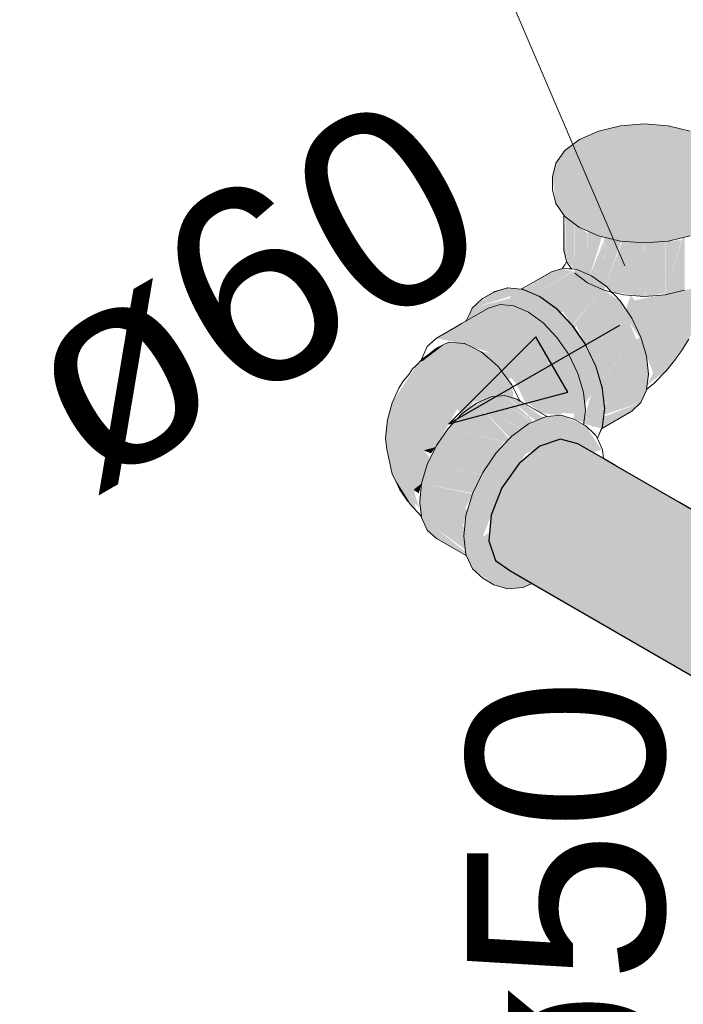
# Model space of a CAD drawing. Header units: millimetres. Extents: x 567 to 934, y -1 to 364.
# Tile 469 of 656: x 784.715 to 785.388, y 13.152 to 14.151. Entities that reach past the tile are written whole.
import ezdxf

# ---------------------------------------------------------------- set-up
doc = ezdxf.new("R2010")
doc.units = ezdxf.units.MM
doc.header["$MEASUREMENT"] = 0
doc.linetypes.add('NULL', pattern=[0])
for name, color, linetype, lineweight in [('AF-Colunas', 140, 'Continuous', 13), ('AF-Condutos', 140, 'Continuous', 25), ('AF-Conexões', 152, 'Continuous', 18), ('AF-Indicação coluna', 5, 'Continuous', 13), ('AF-Sentido conduto', 140, 'Continuous', 30), ('AF-Textos conduto', 7, 'Continuous', 9)]:
    doc.layers.add(name, color=color, linetype=linetype, lineweight=lineweight)
doc.styles.add('Arial', font='arial.ttf')

msp = doc.modelspace()

# ---------------------------------------------------------------- hatches: boundary and pattern name
at = {"layer": 'AF-Colunas', "linetype": 'Continuous'}
for points in [[(785.39506, 14.03783), (785.37261, 14.0432), (785.34852, 14.04503), (785.32443, 14.0432), (785.25861, 14.0052), (785.25544, 13.99129), (785.25861, 13.96418), (785.26695, 13.95255), (785.2827, 13.94009), (785.30198, 13.93155), (785.32443, 13.92618), (785.34852, 13.92435), (785.37261, 13.92618), (785.39506, 13.93155), (785.41433, 13.94009), (785.42913, 13.95122), (785.43843, 13.96418), (785.4416, 13.97809), (785.43843, 14.0052), (785.42913, 14.01816), (785.41433, 14.02929)], [(785.2827, 14.02929), (785.26791, 14.01816), (785.25861, 14.0052), (785.32443, 14.0432), (785.30198, 14.03783)], [(785.26956, 13.90563), (785.26695, 13.95255), (785.26695, 13.91709)], [(785.26973, 13.9049), (785.26973, 13.94868), (785.26797, 13.95117)], [(785.29084, 13.88379), (785.30774, 13.8763), (785.30924, 13.8806), (785.30782, 13.92744), (785.29346, 13.89211), (785.29134, 13.93409), (785.29084, 13.89402), (785.28073, 13.94096), (785.2783, 13.9434), (785.27788, 13.90347), (785.27183, 13.94827), (785.26973, 13.94985), (785.26973, 13.90597)], [(785.27788, 13.89755), (785.27788, 13.94372), (785.27183, 13.94827)], [(785.29084, 13.89402), (785.29084, 13.93396), (785.28064, 13.94164)], [(785.29346, 13.89211), (785.30543, 13.93002), (785.29126, 13.9363)], [(785.30923, 13.88083), (785.3251, 13.92602), (785.30793, 13.93013)], [(785.3893, 13.93017), (785.38743, 13.92972), (785.36963, 13.8716), (785.3893, 13.8763)], [(785.31487, 13.87488), (785.34852, 13.86999), (785.34852, 13.92435), (785.32598, 13.92606), (785.30929, 13.88077)], [(785.34852, 13.86999), (785.36733, 13.92578), (785.34869, 13.92436)], [(785.36733, 13.92578), (785.34993, 13.87419), (785.36963, 13.87665), (785.36963, 13.92595)], [(785.36963, 13.8716), (785.38628, 13.92722), (785.36982, 13.92597)], [(785.22541, 13.87729), (785.26524, 13.89823), (785.25421, 13.89503)], [(785.26616, 13.89872), (785.2255, 13.87725), (785.22751, 13.8764)], [(785.26519, 13.89815), (785.22751, 13.8764), (785.22982, 13.87541), (785.27549, 13.89534)], [(785.28007, 13.89734), (785.23679, 13.87245), (785.26355, 13.85332), (785.30464, 13.87704), (785.27557, 13.84063), (785.30993, 13.8801), (785.295, 13.89099)], [(785.27633, 13.8957), (785.22982, 13.87541), (785.23679, 13.87245)], [(785.36701, 13.83332), (785.36262, 13.84703), (785.34784, 13.85572), (785.33452, 13.87106), (785.32975, 13.85676), (785.33667, 13.84608), (785.35746, 13.79244), (785.35135, 13.78021), (785.37084, 13.79495), (785.39349, 13.8265), (785.41199, 13.86634), (785.41847, 13.89302), (785.41037, 13.88351), (785.39505, 13.87768), (785.33756, 13.8657), (785.34784, 13.85572), (785.36262, 13.84703), (785.36701, 13.83332), (785.37593, 13.8236)], [(785.20926, 13.87871), (785.19563, 13.8745), (785.17374, 13.8582), (785.2137, 13.87053), (785.26365, 13.83411), (785.27728, 13.81416), (785.29431, 13.77025), (785.28647, 13.74098), (785.30507, 13.73602), (785.30799, 13.75589), (785.30575, 13.77685), (785.29917, 13.79898), (785.28871, 13.82076), (785.27508, 13.84071), (785.25921, 13.85746), (785.24217, 13.86989), (785.22514, 13.87713)], [(785.16784, 13.84516), (785.19191, 13.85861), (785.21686, 13.78439), (785.22297, 13.78079), (785.21477, 13.86052), (785.23384, 13.77213), (785.24502, 13.77324), (785.24213, 13.84594), (785.24686, 13.77342), (785.24594, 13.84316), (785.25458, 13.77419), (785.25553, 13.77428), (785.26365, 13.83411), (785.2137, 13.87053), (785.21178, 13.86807), (785.17465, 13.85848)], [(785.27535, 13.84086), (785.30464, 13.87704), (785.26591, 13.85468)], [(785.27704, 13.8384), (785.32037, 13.86342), (785.30696, 13.87665), (785.2757, 13.84036)], [(785.30696, 13.87665), (785.32037, 13.86342), (785.28762, 13.82291), (785.28898, 13.82092), (785.33578, 13.84794), (785.32383, 13.86542)], [(785.36963, 13.87324), (785.36963, 13.87665), (785.35078, 13.8743), (785.34852, 13.86999)], [(785.32037, 13.86342), (785.27981, 13.84), (785.28752, 13.82305)], [(785.33578, 13.84794), (785.28898, 13.82092), (785.29702, 13.80418)], [(785.34352, 13.82802), (785.33578, 13.84794), (785.33286, 13.84462)], [(785.29815, 13.80183), (785.34058, 13.82632), (785.33286, 13.84462), (785.2971, 13.80401)], [(785.25399, 13.75498), (785.25804, 13.75373), (785.27032, 13.81314), (785.25887, 13.75347), (785.26085, 13.75286), (785.27477, 13.8048), (785.27668, 13.75073), (785.27728, 13.79958), (785.28012, 13.74377), (785.28416, 13.79641), (785.27728, 13.81416), (785.26365, 13.83411)], [(785.34495, 13.82885), (785.29857, 13.80207), (785.30356, 13.78527)], [(785.35071, 13.80946), (785.34495, 13.82885), (785.30363, 13.78505), (785.30433, 13.78269)], [(785.35267, 13.79109), (785.35071, 13.80946), (785.30535, 13.78327), (785.30731, 13.7649)], [(785.26133, 13.75462), (785.27615, 13.75067), (785.27477, 13.8048)], [(785.28009, 13.74447), (785.27728, 13.79958), (785.27728, 13.74541)], [(785.28805, 13.76013), (785.29431, 13.77025), (785.28416, 13.79641), (785.28018, 13.74445), (785.28422, 13.7432)], [(785.34495, 13.76225), (785.35071, 13.77499), (785.35267, 13.79109), (785.30731, 13.7649), (785.30753, 13.76285), (785.34984, 13.77474), (785.30753, 13.75006)], [(785.34984, 13.77474), (785.30913, 13.76322), (785.30753, 13.75011)], [(785.30616, 13.73882), (785.33578, 13.75375), (785.34495, 13.76225), (785.30728, 13.74803)], [(785.30587, 13.73648), (785.33578, 13.75375), (785.30665, 13.73907)]]:
    msp.add_hatch(color=140, dxfattribs=at).paths.add_polyline_path(points)
at = {"layer": 'AF-Condutos', "linetype": 'Continuous'}
for points in [[(785.28106, 13.72049), (785.26358, 13.72506), (785.24244, 13.71805), (785.22131, 13.70066), (785.93835, 13.28667), (785.40792, 13.61547), (785.94724, 13.31113), (785.94748, 13.31131), (785.41341, 13.63442), (785.96257, 13.32137), (785.96805, 13.3237), (785.558, 13.55841), (785.41198, 13.64387), (785.40666, 13.64797)], [(785.31486, 13.64198), (785.92816, 13.29255), (785.22131, 13.70066), (785.20383, 13.6759), (785.89866, 13.2412), (785.91145, 13.26782)], [(785.2119, 13.59187), (785.89469, 13.19766), (785.89311, 13.20089), (785.89989, 13.24043), (785.20383, 13.6759), (785.19302, 13.64806), (785.26889, 13.60134), (785.25014, 13.58766), (785.40771, 13.49669), (785.53586, 13.43392), (785.51337, 13.42854), (785.53835, 13.41357), (785.51247, 13.42566), (785.53568, 13.43387), (785.40771, 13.49669), (785.25014, 13.58766), (785.26889, 13.60134), (785.19302, 13.64806), (785.19076, 13.62194), (785.19744, 13.60206), (785.2364, 13.57948)], [(785.31486, 13.64198), (785.91101, 13.2681), (785.92811, 13.2925)], [(785.2378, 13.57866), (785.19744, 13.60206), (785.2119, 13.59187)]]:
    msp.add_hatch(color=151, dxfattribs=at).paths.add_polyline_path(points)
at = {"layer": 'AF-Conexões', "linetype": 'Continuous'}
for points in [[(785.18447, 13.86806), (785.22377, 13.87745), (785.20926, 13.87871)], [(785.22316, 13.87733), (785.1981, 13.87226), (785.24244, 13.87005)], [(785.24244, 13.87005), (785.21398, 13.87069), (785.23101, 13.86345), (785.25948, 13.85762)], [(785.19023, 13.85809), (785.1374, 13.82759), (785.14935, 13.83127), (785.19311, 13.81266), (785.21897, 13.78049), (785.22813, 13.76141), (785.28096, 13.79191), (785.27179, 13.81099), (785.25985, 13.82847), (785.24594, 13.84316), (785.23101, 13.85405), (785.21608, 13.86039), (785.20217, 13.86177), (785.16712, 13.84327)], [(785.16694, 13.84318), (785.20217, 13.86177), (785.19023, 13.85809)], [(785.25948, 13.85762), (785.23101, 13.86345), (785.24805, 13.85102), (785.27535, 13.84086)], [(785.27535, 13.84086), (785.24805, 13.85102), (785.26392, 13.83426), (785.28898, 13.82092)], [(785.1374, 13.82759), (785.16173, 13.8226), (785.19311, 13.81266), (785.14935, 13.83127)], [(785.28988, 13.81905), (785.26392, 13.83426), (785.27755, 13.81432), (785.29944, 13.79914)], [(785.13063, 13.81164), (785.11798, 13.80108), (785.09254, 13.76221), (785.0879, 13.74469), (785.08588, 13.72604), (785.09265, 13.6896), (785.11057, 13.65952), (785.11618, 13.65449), (785.11447, 13.67006), (785.12268, 13.68091), (785.13041, 13.70694), (785.12459, 13.71387), (785.13661, 13.71705), (785.15878, 13.75606), (785.17158, 13.75693), (785.17509, 13.76324), (785.21585, 13.76675), (785.21411, 13.7803), (785.19968, 13.79938), (785.18303, 13.81392), (785.16591, 13.82227), (785.15013, 13.82351)], [(785.18303, 13.81392), (785.21345, 13.78735), (785.19311, 13.81266)], [(785.29917, 13.79898), (785.27755, 13.81432), (785.28801, 13.79254), (785.30559, 13.77738)], [(785.21345, 13.78735), (785.19795, 13.80167), (785.21008, 13.78562)], [(785.28096, 13.79191), (785.22988, 13.76242), (785.24315, 13.75183), (785.26259, 13.74933), (785.28672, 13.77252)], [(785.30575, 13.77685), (785.28801, 13.79254), (785.29459, 13.77041), (785.30793, 13.75639)], [(785.19311, 13.76809), (785.17818, 13.76175), (785.22382, 13.7354), (785.23484, 13.74344)], [(785.20702, 13.76947), (785.19311, 13.76809), (785.23656, 13.74301)], [(785.21897, 13.76579), (785.20702, 13.76947), (785.23839, 13.74378), (785.24595, 13.747)], [(785.28403, 13.75145), (785.28869, 13.75415), (785.28672, 13.77252), (785.26495, 13.7516)], [(785.30575, 13.73751), (785.30826, 13.75605), (785.29459, 13.77041), (785.29683, 13.74945), (785.29541, 13.73786)], [(785.17818, 13.76175), (785.16325, 13.75086), (785.2099, 13.72392), (785.21139, 13.72548)], [(785.17818, 13.76175), (785.21186, 13.72668), (785.2236, 13.73524)], [(785.23586, 13.72365), (785.23389, 13.74202), (785.22813, 13.76141)], [(785.16325, 13.75086), (785.14934, 13.73617), (785.20828, 13.72221), (785.2099, 13.72392)], [(785.17158, 13.75693), (785.15878, 13.75606), (785.16279, 13.75052)], [(785.23465, 13.57873), (785.19603, 13.60627), (785.19154, 13.63093), (785.18434, 13.62567), (785.20383, 13.6759), (785.22823, 13.71047), (785.2594, 13.72367), (785.29587, 13.71193), (785.3051, 13.7142), (785.28898, 13.73866), (785.26392, 13.74946), (785.24968, 13.74805), (785.23101, 13.74064), (785.21398, 13.72822), (785.1981, 13.71146), (785.18447, 13.69152), (785.17401, 13.66974), (785.16744, 13.64761), (785.16519, 13.62664), (785.16744, 13.60827), (785.17401, 13.59374), (785.1959, 13.57744), (785.22541, 13.5748)], [(785.24649, 13.74774), (785.25985, 13.73897), (785.2718, 13.73529)], [(785.28724, 13.74227), (785.28869, 13.75415), (785.27542, 13.74649)], [(785.14934, 13.73617), (785.1374, 13.71869), (785.12823, 13.69961), (785.19023, 13.68819)], [(785.14934, 13.73617), (785.18577, 13.69342), (785.20568, 13.72255)], [(785.12459, 13.71387), (785.13202, 13.71082), (785.13661, 13.71705)], [(785.17432, 13.67038), (785.18337, 13.68923), (785.12823, 13.69961), (785.12247, 13.68022)], [(785.1195, 13.67021), (785.12247, 13.68022), (785.11439, 13.67391)], [(785.16912, 13.65328), (785.12247, 13.68022), (785.12051, 13.66185), (785.16851, 13.65122)], [(785.16676, 13.65465), (785.17401, 13.66974), (785.12247, 13.68022)], [(785.11987, 13.65594), (785.11439, 13.67391), (785.11466, 13.66076)], [(785.16417, 13.63663), (785.16851, 13.65122), (785.12051, 13.66185)], [(785.16492, 13.62407), (785.16614, 13.6355), (785.12051, 13.66185)], [(785.16716, 13.61053), (785.13743, 13.63463), (785.166, 13.62003), (785.16558, 13.62351), (785.12051, 13.66185), (785.12234, 13.64685), (785.12823, 13.63301)], [(785.12823, 13.63301), (785.16743, 13.60835), (785.16716, 13.61053)], [(785.16744, 13.60827), (785.12823, 13.63301), (785.1374, 13.6245)], [(785.13734, 13.63477), (785.16686, 13.61298), (785.166, 13.62003)], [(785.22541, 13.5748), (785.1959, 13.57744), (785.20953, 13.57323)]]:
    msp.add_hatch(color=161, dxfattribs=at).paths.add_polyline_path(points)

# ---------------------------------------------------------------- linework, layer by layer
at = {"layer": 'AF-Colunas'}
for p, q in [((785.30198, 14.03783), (785.2827, 14.02929)), ((785.32443, 14.0432), (785.30198, 14.03783)), ((785.34852, 14.04503), (785.32443, 14.0432)), ((785.37261, 14.0432), (785.34852, 14.04503)), ((785.39506, 14.03783), (785.37261, 14.0432)), ((785.2827, 14.02929), (785.26791, 14.01816)), ((785.26791, 14.01816), (785.25861, 14.0052)), ((785.25861, 14.0052), (785.25544, 13.99129)), ((785.25544, 13.99129), (785.25544, 13.97809)), ((785.25544, 13.97809), (785.25861, 13.96418)), ((785.25861, 13.96418), (785.26695, 13.95255)), ((785.26695, 13.95255), (785.26695, 13.91709)), ((785.26695, 13.95255), (785.26791, 13.95122)), ((785.26791, 13.95122), (785.2827, 13.94009)), ((785.2827, 13.94009), (785.30198, 13.93155)), ((785.30198, 13.93155), (785.32443, 13.92618)), ((785.37261, 13.92618), (785.39506, 13.93155)), ((785.32443, 13.92618), (785.34852, 13.92435)), ((785.34852, 13.92435), (785.37261, 13.92618)), ((785.26695, 13.91709), (785.26956, 13.90563)), ((785.2654, 13.89848), (785.25421, 13.89503)), ((785.2656, 13.89877), (785.2654, 13.89848)), ((785.26616, 13.89872), (785.2654, 13.89848)), ((785.26772, 13.90197), (785.2656, 13.89877)), ((785.27174, 13.89816), (785.26616, 13.89872)), ((785.26941, 13.90534), (785.26772, 13.90197)), ((785.26956, 13.90563), (785.26941, 13.90534)), ((785.26956, 13.90563), (785.26973, 13.9049)), ((785.26973, 13.9049), (785.273, 13.90034)), ((785.27478, 13.89786), (785.27174, 13.89816)), ((785.273, 13.90034), (785.27478, 13.89786)), ((785.28007, 13.89734), (785.27478, 13.89786)), ((785.295, 13.89099), (785.28007, 13.89734)), ((785.25421, 13.89503), (785.2243, 13.87776)), ((785.27788, 13.89354), (785.29084, 13.88379)), ((785.30993, 13.8801), (785.295, 13.89099)), ((785.20926, 13.87871), (785.19563, 13.8745)), ((785.2235, 13.8773), (785.20926, 13.87871)), ((785.22403, 13.8776), (785.22377, 13.87745)), ((785.2243, 13.87776), (785.22403, 13.8776)), ((785.29084, 13.88379), (785.30774, 13.8763)), ((785.31522, 13.87451), (785.30993, 13.8801)), ((785.1842, 13.8679), (785.17374, 13.8582)), ((785.19563, 13.8745), (785.1842, 13.8679)), ((785.22514, 13.87713), (785.2235, 13.8773)), ((785.24217, 13.86989), (785.22514, 13.87713)), ((785.25921, 13.85746), (785.24217, 13.86989)), ((785.30774, 13.8763), (785.31522, 13.87451)), ((785.31771, 13.87189), (785.31522, 13.87451)), ((785.31522, 13.87451), (785.31874, 13.87367)), ((785.32383, 13.86542), (785.31771, 13.87189)), ((785.31874, 13.87367), (785.3274, 13.8716)), ((785.3274, 13.8716), (785.34852, 13.86999)), ((785.34852, 13.86999), (785.36963, 13.8716)), ((785.36963, 13.8716), (785.3893, 13.8763)), ((785.17374, 13.8582), (785.171, 13.85215)), ((785.27508, 13.84071), (785.25921, 13.85746)), ((785.33578, 13.84794), (785.32383, 13.86542)), ((785.171, 13.85215), (785.16784, 13.84516)), ((785.34495, 13.82885), (785.33578, 13.84794)), ((785.28871, 13.82076), (785.27508, 13.84071)), ((785.35071, 13.80946), (785.34495, 13.82885)), ((785.29917, 13.79898), (785.28871, 13.82076)), ((785.3868, 13.81575), (785.39349, 13.8265)), ((785.35267, 13.79109), (785.35071, 13.80946)), ((785.37908, 13.80502), (785.3868, 13.81575)), ((785.30575, 13.77685), (785.29917, 13.79898)), ((785.37084, 13.79495), (785.37908, 13.80502)), ((785.35078, 13.77555), (785.35267, 13.79109)), ((785.35798, 13.78181), (785.37084, 13.79495)), ((785.35109, 13.77582), (785.35798, 13.78181)), ((785.30799, 13.75589), (785.30575, 13.77685)), ((785.34495, 13.76225), (785.35071, 13.77499)), ((785.35071, 13.77499), (785.35078, 13.77555)), ((785.35078, 13.77555), (785.35109, 13.77582)), ((785.33578, 13.75375), (785.34495, 13.76225)), ((785.30575, 13.73751), (785.30799, 13.75589)), ((785.30587, 13.73648), (785.33578, 13.75375)), ((785.30507, 13.73602), (785.30575, 13.73751)), ((785.30115, 13.72737), (785.30507, 13.73602)), ((785.30534, 13.73617), (785.3056, 13.73632)), ((785.3056, 13.73632), (785.30587, 13.73648))]:
    msp.add_line(p, q, dxfattribs=at)
at = {"layer": 'AF-Condutos'}
for p, q in [((785.24244, 13.71805), (785.23304, 13.71031)), ((785.26358, 13.72506), (785.24244, 13.71805)), ((785.28106, 13.72049), (785.26358, 13.72506)), ((785.30711, 13.70544), (785.28106, 13.72049)), ((785.23304, 13.71031), (785.22131, 13.70066)), ((785.22131, 13.70066), (785.20383, 13.6759)), ((785.31949, 13.6983), (785.30711, 13.70544)), ((785.38434, 13.66086), (785.31949, 13.6983)), ((785.20383, 13.6759), (785.19302, 13.64806)), ((785.4045, 13.64921), (785.38434, 13.66086)), ((785.19302, 13.64806), (785.19076, 13.62194)), ((785.19076, 13.62194), (785.19744, 13.60206)), ((785.19744, 13.60206), (785.2119, 13.59187)), ((785.2119, 13.59187), (785.23465, 13.57873)), ((785.23465, 13.57873), (785.23647, 13.57769)), ((785.23647, 13.57769), (785.40156, 13.48237))]:
    msp.add_line(p, q, dxfattribs=at)
at = {"layer": 'AF-Conexões'}
for p, q in [((785.20953, 13.87886), (785.1959, 13.87466)), ((785.20971, 13.87885), (785.20953, 13.87886)), ((785.22377, 13.87745), (785.20971, 13.87885)), ((785.22541, 13.87729), (785.22377, 13.87745)), ((785.19563, 13.8745), (785.18447, 13.86806)), ((785.1959, 13.87466), (785.19563, 13.8745)), ((785.22597, 13.87705), (785.22541, 13.87729)), ((785.24244, 13.87005), (785.22597, 13.87705)), ((785.24334, 13.86939), (785.24244, 13.87005)), ((785.25948, 13.85762), (785.24334, 13.86939)), ((785.19023, 13.85809), (785.16784, 13.84516)), ((785.20217, 13.86177), (785.19023, 13.85809)), ((785.21608, 13.86039), (785.20217, 13.86177)), ((785.23101, 13.85405), (785.21608, 13.86039)), ((785.26057, 13.85647), (785.25948, 13.85762)), ((785.24594, 13.84316), (785.23101, 13.85405)), ((785.27535, 13.84086), (785.26057, 13.85647)), ((785.1569, 13.83885), (785.1374, 13.82759)), ((785.16309, 13.84242), (785.1569, 13.83885)), ((785.16731, 13.84485), (785.16309, 13.84242)), ((785.16784, 13.84516), (785.16731, 13.84485)), ((785.25985, 13.82847), (785.24594, 13.84316)), ((785.27644, 13.83927), (785.27535, 13.84086)), ((785.28898, 13.82092), (785.27644, 13.83927)), ((785.1374, 13.82759), (785.12823, 13.81908)), ((785.27179, 13.81099), (785.25985, 13.82847)), ((785.12222, 13.80427), (785.14378, 13.82049)), ((785.12823, 13.81908), (785.12478, 13.81145)), ((785.14378, 13.82049), (785.13063, 13.81164)), ((785.13744, 13.81746), (785.13063, 13.81164)), ((785.14378, 13.82049), (785.13744, 13.81746)), ((785.15013, 13.82351), (785.14378, 13.82049)), ((785.15802, 13.82289), (785.15013, 13.82351)), ((785.16524, 13.82232), (785.15802, 13.82289)), ((785.16591, 13.82227), (785.16524, 13.82232)), ((785.17447, 13.81809), (785.16591, 13.82227)), ((785.18303, 13.81392), (785.17447, 13.81809)), ((785.28988, 13.81905), (785.28898, 13.82092)), ((785.29944, 13.79914), (785.28988, 13.81905)), ((785.12446, 13.80748), (785.12236, 13.80541)), ((785.12477, 13.81142), (785.12247, 13.80635)), ((785.13063, 13.81164), (785.12446, 13.80748)), ((785.12478, 13.81145), (785.12477, 13.81142)), ((785.19135, 13.80665), (785.18303, 13.81392)), ((785.28096, 13.79191), (785.27179, 13.81099)), ((785.11587, 13.799), (785.11328, 13.79645)), ((785.11798, 13.80108), (785.11587, 13.799)), ((785.1218, 13.80486), (785.11798, 13.80108)), ((785.12236, 13.80541), (785.1218, 13.80486)), ((785.12245, 13.80613), (785.12236, 13.80541)), ((785.12247, 13.80635), (785.12245, 13.80613)), ((785.19968, 13.79938), (785.19135, 13.80665)), ((785.20689, 13.78984), (785.19968, 13.79938)), ((785.30001, 13.79724), (785.29944, 13.79914)), ((785.10969, 13.79129), (785.10363, 13.78388)), ((785.11328, 13.79645), (785.10969, 13.79129)), ((785.21411, 13.7803), (785.20689, 13.78984)), ((785.28532, 13.77724), (785.28096, 13.79191)), ((785.30602, 13.77701), (785.30001, 13.79724)), ((785.10363, 13.78388), (785.09942, 13.77682)), ((785.21958, 13.76947), (785.21411, 13.7803)), ((785.09942, 13.77682), (785.09254, 13.76221)), ((785.19311, 13.76809), (785.17818, 13.76175)), ((785.20702, 13.76947), (785.19311, 13.76809)), ((785.21897, 13.76579), (785.20702, 13.76947)), ((785.22189, 13.76488), (785.21958, 13.76947)), ((785.28672, 13.77252), (785.28532, 13.77724)), ((785.28869, 13.75415), (785.28672, 13.77252)), ((785.3062, 13.77533), (785.30602, 13.77701)), ((785.30826, 13.75605), (785.3062, 13.77533)), ((785.09254, 13.76221), (785.0879, 13.74469)), ((785.17818, 13.76175), (785.16608, 13.75292)), ((785.22245, 13.76377), (785.21897, 13.76579)), ((785.22245, 13.76377), (785.22189, 13.76488)), ((785.24915, 13.74836), (785.22245, 13.76377)), ((785.16325, 13.75086), (785.14934, 13.73617)), ((785.16608, 13.75292), (785.16325, 13.75086)), ((785.24805, 13.74789), (785.23101, 13.74064)), ((785.24968, 13.74805), (785.24805, 13.74789)), ((785.24968, 13.74805), (785.24915, 13.74836)), ((785.26392, 13.74946), (785.24968, 13.74805)), ((785.27755, 13.74526), (785.26392, 13.74946)), ((785.28724, 13.74227), (785.28869, 13.75415)), ((785.30602, 13.73767), (785.30811, 13.75478)), ((785.30811, 13.75478), (785.30826, 13.75605)), ((785.0879, 13.74469), (785.08588, 13.72604)), ((785.23101, 13.74064), (785.21398, 13.72822)), ((785.28694, 13.73983), (785.27755, 13.74526)), ((785.28694, 13.73983), (785.28724, 13.74227)), ((785.28898, 13.73866), (785.28694, 13.73983)), ((785.29691, 13.7313), (785.28898, 13.73866)), ((785.30567, 13.7369), (785.30602, 13.73767)), ((785.14934, 13.73617), (785.1374, 13.71869)), ((785.21398, 13.72822), (785.21134, 13.72544)), ((785.29944, 13.72895), (785.29691, 13.7313)), ((785.30066, 13.72627), (785.29944, 13.72895)), ((785.3013, 13.72723), (785.30534, 13.73617)), ((785.30534, 13.73617), (785.30567, 13.7369)), ((785.08588, 13.72604), (785.08705, 13.71497)), ((785.1374, 13.71869), (785.12823, 13.69961)), ((785.21134, 13.72544), (785.1981, 13.71146)), ((785.30076, 13.72604), (785.30066, 13.72627)), ((785.30076, 13.72604), (785.3013, 13.72723)), ((785.30228, 13.72268), (785.30076, 13.72604)), ((785.30602, 13.71442), (785.30228, 13.72268)), ((785.08705, 13.71497), (785.09265, 13.6896)), ((785.1981, 13.71146), (785.18447, 13.69152)), ((785.30711, 13.70544), (785.30602, 13.71442)), ((785.12823, 13.69961), (785.12247, 13.68022)), ((785.09265, 13.6896), (785.09687, 13.68114)), ((785.18447, 13.69152), (785.17401, 13.66974)), ((785.10859, 13.66185), (785.09687, 13.68114)), ((785.09687, 13.68114), (785.10013, 13.67458)), ((785.09687, 13.68114), (785.11057, 13.65952)), ((785.12247, 13.68022), (785.12051, 13.66185)), ((785.10013, 13.67458), (785.10859, 13.66185)), ((785.17401, 13.66974), (785.16744, 13.64761)), ((785.11057, 13.65952), (785.12234, 13.64685)), ((785.12051, 13.66185), (785.12067, 13.66049)), ((785.12067, 13.66049), (785.12067, 13.66047)), ((785.12067, 13.66047), (785.12234, 13.64685)), ((785.16744, 13.64761), (785.16519, 13.62664)), ((785.12234, 13.64685), (785.12243, 13.64607)), ((785.12243, 13.64607), (785.12247, 13.64574)), ((785.12247, 13.64574), (785.12823, 13.63301)), ((785.12823, 13.63301), (785.1374, 13.6245)), ((785.1374, 13.6245), (785.16758, 13.60708)), ((785.16519, 13.62664), (785.16744, 13.60827)), ((785.16744, 13.60827), (785.16811, 13.60677)), ((785.16758, 13.60708), (785.16811, 13.60677)), ((785.16811, 13.60677), (785.17401, 13.59374)), ((785.17401, 13.59374), (785.18447, 13.58403)), ((785.18447, 13.58403), (785.1959, 13.57744)), ((785.22541, 13.5748), (785.23208, 13.57764)), ((785.23208, 13.57764), (785.23465, 13.57873)), ((785.1959, 13.57744), (785.20953, 13.57323)), ((785.20953, 13.57323), (785.22541, 13.5748))]:
    msp.add_line(p, q, dxfattribs=at)
at = {"layer": 'AF-Indicação coluna'}
msp.add_line((785.04182, 14.57059), (785.32882, 13.90124), dxfattribs=at)
at = {"layer": 'AF-Sentido conduto'}
for p, q in [((785.23838, 13.82906), (785.14999, 13.74067)), ((785.27073, 13.77302), (785.23838, 13.82906)), ((785.14999, 13.74067), (785.27073, 13.77302))]:
    msp.add_line(p, q, dxfattribs=at)
msp.add_lwpolyline([(785.32319, 13.84067), (785.14999, 13.74067)], dxfattribs=at)

# ---------------------------------------------------------------- texts
at = {"layer": 'AF-Textos conduto', "linetype": 'NULL', "char_height": 0.2, "width": 0.9628049, "attachment_point": 8, "line_spacing_factor": 0.6, "style": 'Arial'}
for s, insert, rotation in [('ø60', (784.99792, 13.78537), 30.00007), ('ø50', (785.37379, 13.24269), 90.00021)]:
    msp.add_mtext(s, dxfattribs=dict(at, insert=insert, rotation=rotation))

doc.saveas('drawing.dxf')
